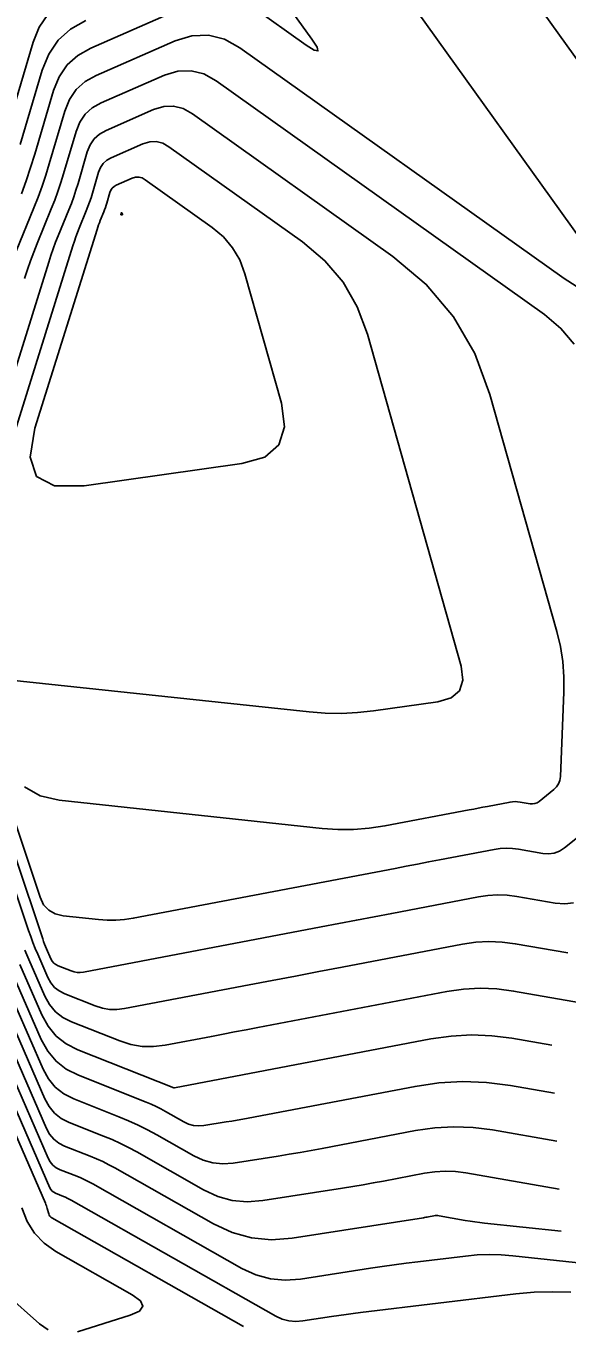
# Model space of a CAD drawing. Extents: x 1354696 to 1366163, y 660729 to 670380.
# Drawn here: x 1361871.9 to 1361901.8, y 664320.4 to 664392.2 of the extents above; entities that cross this region are included whole.
import ezdxf

# ---------------------------------------------------------------- set-up
doc = ezdxf.new("R2010")
doc.units = 0
doc.layers.add('R_Contours', color=7, linetype='Continuous')

msp = doc.modelspace()

# ---------------------------------------------------------------- linework, layer by layer
at = {"layer": 'R_Contours'}
for points in [[(1361885.475, 664394.585), (1361887.722, 664391.45), (1361888.006, 664391.005), (1361888.047, 664390.803), (1361887.845, 664390.844), (1361887.4, 664391.127), (1361884.407, 664393.26)], [(1361881.483, 664393.565), (1361875.524, 664390.963), (1361874.798, 664390.556), (1361874.211, 664390.027), (1361873.76, 664389.378), (1361873.448, 664388.607), (1361872.419, 664385.099), (1361872.192, 664384.362), (1361871.947, 664383.631), (1361871.684, 664382.907)], [(1361893.012, 664393.721), (1361903.082, 664379.675)], [(1361900.549, 664392.857), (1361909.995, 664379.682)], [(1361873.144, 664392.81), (1361872.66, 664392.111), (1361872.323, 664391.281), (1361870.826, 664386.179)], [(1361875.244, 664392.479), (1361874.398, 664392.004), (1361873.713, 664391.388), (1361873.188, 664390.63), (1361872.823, 664389.731), (1361871.623, 664385.639)], [(1361903.633, 664376.957), (1361901.637, 664378.225), (1361883.745, 664390.978), (1361882.889, 664391.452), (1361882.008, 664391.672), (1361881.1, 664391.638), (1361880.165, 664391.351), (1361875.803, 664389.447), (1361875.198, 664389.107), (1361874.708, 664388.667), (1361874.333, 664388.125), (1361874.073, 664387.483), (1361873.215, 664384.559), (1361873.026, 664383.945), (1361872.822, 664383.336), (1361872.602, 664382.732), (1361872.368, 664382.134), (1361871.397, 664379.751)], [(1361871.861, 664378.235), (1361872.019, 664378.725), (1361872.188, 664379.211), (1361872.367, 664379.693), (1361872.556, 664380.171), (1361873.333, 664382.078), (1361873.521, 664382.557), (1361873.697, 664383.04), (1361873.86, 664383.527), (1361874.011, 664384.019), (1361874.697, 664386.359), (1361874.906, 664386.873), (1361875.206, 664387.306), (1361875.598, 664387.659), (1361876.082, 664387.931), (1361879.573, 664389.455), (1361880.321, 664389.685), (1361881.048, 664389.711), (1361881.753, 664389.535), (1361882.438, 664389.156), (1361900.563, 664376.237), (1361901.465, 664375.478), (1361902.202, 664374.604)], [(1361867.68, 664361.493), (1361873.193, 664379.139), (1361873.313, 664379.506), (1361873.439, 664379.871), (1361873.573, 664380.232), (1361873.715, 664380.592), (1361874.298, 664382.022), (1361874.439, 664382.382), (1361874.571, 664382.744), (1361874.694, 664383.11), (1361874.807, 664383.479), (1361875.322, 664385.235), (1361875.479, 664385.621), (1361875.704, 664385.946), (1361875.998, 664386.211), (1361876.361, 664386.415), (1361878.981, 664387.558), (1361879.543, 664387.731), (1361880.088, 664387.751), (1361880.618, 664387.619), (1361881.131, 664387.334), (1361892.187, 664379.454), (1361894.031, 664377.902), (1361895.539, 664376.115), (1361896.712, 664374.091), (1361897.55, 664371.832), (1361901.239, 664358.739), (1361901.437, 664357.914), (1361901.569, 664357.081), (1361901.634, 664356.24), (1361901.632, 664355.391), (1361901.44, 664350.718), (1361901.411, 664350.507), (1361901.34, 664350.318), (1361901.229, 664350.149), (1361901.077, 664350), (1361900.259, 664349.348), (1361900.146, 664349.274), (1361900.025, 664349.229), (1361899.898, 664349.211), (1361899.763, 664349.221), (1361899.21, 664349.317), (1361899.071, 664349.335), (1361898.933, 664349.34), (1361898.795, 664349.332), (1361898.657, 664349.312), (1361897.412, 664349.075), (1361897.158, 664349.027), (1361896.904, 664348.978), (1361896.651, 664348.93), (1361896.397, 664348.882), (1361891.747, 664347.996), (1361890.887, 664347.865), (1361890.023, 664347.797), (1361889.157, 664347.794), (1361888.288, 664347.855), (1361873.775, 664349.412), (1361872.717, 664349.658), (1361871.856, 664350.149)], [(1361868.47, 664360.66), (1361874.526, 664380.042), (1361874.606, 664380.287), (1361874.69, 664380.53), (1361874.78, 664380.772), (1361874.875, 664381.012), (1361875.264, 664381.967), (1361875.358, 664382.207), (1361875.446, 664382.449), (1361875.528, 664382.693), (1361875.603, 664382.939), (1361875.947, 664384.111), (1361876.052, 664384.369), (1361876.202, 664384.586), (1361876.398, 664384.762), (1361876.641, 664384.898), (1361878.39, 664385.662), (1361878.764, 664385.777), (1361879.128, 664385.79), (1361879.482, 664385.702), (1361879.824, 664385.512), (1361887.204, 664380.252), (1361888.435, 664379.217), (1361889.441, 664378.024), (1361890.224, 664376.673), (1361890.783, 664375.165), (1361895.953, 664356.82), (1361896.054, 664356.051), (1361895.874, 664355.466), (1361895.411, 664355.065), (1361894.666, 664354.848), (1361891.122, 664354.349), (1361890.236, 664354.252), (1361889.348, 664354.21), (1361888.46, 664354.223), (1361887.571, 664354.29), (1361870.775, 664356.092)], [(1361866.172, 664359.843), (1361872.081, 664342.218), (1361872.196, 664341.887), (1361872.318, 664341.559), (1361872.447, 664341.233), (1361872.583, 664340.911), (1361873.142, 664339.626), (1361873.305, 664339.329), (1361873.515, 664339.08), (1361873.77, 664338.879), (1361874.073, 664338.726), (1361875.762, 664338.057), (1361876.155, 664337.932), (1361876.553, 664337.865), (1361876.957, 664337.856), (1361877.366, 664337.906), (1361884.248, 664339.216), (1361885.532, 664339.461), (1361886.817, 664339.706), (1361888.101, 664339.95), (1361889.385, 664340.195), (1361896.036, 664341.463), (1361896.762, 664341.568), (1361897.488, 664341.607), (1361898.215, 664341.58), (1361898.942, 664341.486), (1361901.853, 664340.981)], [(1361866.775, 664359.91), (1361872.862, 664341.753), (1361872.911, 664341.613), (1361872.963, 664341.474), (1361873.018, 664341.336), (1361873.075, 664341.199), (1361873.312, 664340.654), (1361873.381, 664340.528), (1361873.47, 664340.423), (1361873.579, 664340.338), (1361873.707, 664340.273), (1361874.423, 664339.989), (1361874.589, 664339.936), (1361874.758, 664339.908), (1361874.929, 664339.904), (1361875.103, 664339.925), (1361888.232, 664342.426), (1361889.206, 664342.611), (1361890.179, 664342.797), (1361891.153, 664342.982), (1361892.127, 664343.168), (1361896.91, 664344.079), (1361897.44, 664344.156), (1361897.97, 664344.184), (1361898.5, 664344.165), (1361899.031, 664344.097), (1361901.156, 664343.727), (1361901.673, 664343.689), (1361902.163, 664343.757)], [(1361903.638, 664348.36), (1361901.66, 664346.782), (1361901.386, 664346.604), (1361901.094, 664346.493), (1361900.786, 664346.45), (1361900.46, 664346.474), (1361899.121, 664346.707), (1361898.786, 664346.75), (1361898.452, 664346.762), (1361898.118, 664346.744), (1361897.784, 664346.696), (1361894.769, 664346.121), (1361894.156, 664346.004), (1361893.542, 664345.887), (1361892.928, 664345.771), (1361892.315, 664345.654), (1361877.859, 664342.901), (1361877.38, 664342.827), (1361876.899, 664342.79), (1361876.416, 664342.788), (1361875.933, 664342.822), (1361873.994, 664343.03), (1361873.551, 664343.133), (1361873.19, 664343.339), (1361872.911, 664343.647), (1361872.715, 664344.058), (1361867.378, 664359.978)], [(1361883.946, 664320.345), (1361873.364, 664326.348), (1361873.302, 664326.391), (1361873.252, 664326.443), (1361873.214, 664326.504), (1361873.188, 664326.574), (1361873.107, 664326.874), (1361873.085, 664326.948), (1361873.061, 664327.022), (1361873.034, 664327.095), (1361873.004, 664327.166), (1361866.819, 664341.39)], [(1361867.59, 664341.037), (1361873.255, 664328.009), (1361873.31, 664327.91), (1361873.38, 664327.826), (1361873.465, 664327.759), (1361873.566, 664327.708), (1361874.002, 664327.536), (1361874.11, 664327.491), (1361874.216, 664327.442), (1361874.321, 664327.39), (1361874.424, 664327.334), (1361885.725, 664320.928), (1361886.081, 664320.762), (1361886.449, 664320.661), (1361886.829, 664320.626), (1361887.22, 664320.655), (1361888.81, 664320.903), (1361889.208, 664320.964), (1361889.606, 664321.02), (1361890.004, 664321.073), (1361890.404, 664321.123), (1361898.97, 664322.144), (1361899.983, 664322.236), (1361900.996, 664322.271), (1361902.009, 664322.248)], [(1361868.361, 664340.684), (1361873.16, 664329.647), (1361873.275, 664329.437), (1361873.423, 664329.261), (1361873.604, 664329.119), (1361873.818, 664329.01), (1361874.74, 664328.646), (1361874.968, 664328.551), (1361875.193, 664328.448), (1361875.414, 664328.338), (1361875.632, 664328.219), (1361883.858, 664323.556), (1361884.629, 664323.197), (1361885.425, 664322.979), (1361886.247, 664322.902), (1361887.095, 664322.966), (1361890.954, 664323.569), (1361891.607, 664323.668), (1361892.261, 664323.76), (1361892.915, 664323.848), (1361893.57, 664323.929), (1361896.193, 664324.241), (1361896.849, 664324.301), (1361897.505, 664324.323), (1361898.161, 664324.309), (1361898.817, 664324.257), (1361907.067, 664323.368)], [(1361871.877, 664341.131), (1361872.091, 664340.622), (1361872.972, 664338.597), (1361873.229, 664338.129), (1361873.559, 664337.736), (1361873.962, 664337.419), (1361874.439, 664337.178), (1361877.117, 664336.119), (1361877.728, 664335.924), (1361878.347, 664335.82), (1361878.975, 664335.806), (1361879.611, 664335.883), (1361882.173, 664336.371), (1361882.814, 664336.493), (1361883.454, 664336.615), (1361884.095, 664336.737), (1361884.735, 664336.859), (1361895.163, 664338.846), (1361896.084, 664338.98), (1361897.007, 664339.029), (1361897.93, 664338.995), (1361898.853, 664338.876), (1361902.549, 664338.234)], [(1361869.131, 664340.331), (1361873.065, 664331.285), (1361873.241, 664330.964), (1361873.467, 664330.695), (1361873.744, 664330.478), (1361874.07, 664330.313), (1361875.478, 664329.756), (1361875.827, 664329.611), (1361876.17, 664329.454), (1361876.507, 664329.285), (1361876.839, 664329.105), (1361882.287, 664326.017), (1361883.321, 664325.535), (1361884.391, 664325.242), (1361885.495, 664325.139), (1361886.633, 664325.224), (1361893.871, 664326.354), (1361893.943, 664326.366), (1361894.016, 664326.378), (1361894.089, 664326.391), (1361894.161, 664326.405), (1361894.451, 664326.46), (1361894.523, 664326.47), (1361894.595, 664326.474), (1361894.668, 664326.472), (1361894.74, 664326.462), (1361896.187, 664326.211), (1361896.453, 664326.167), (1361896.719, 664326.127), (1361896.986, 664326.092), (1361897.253, 664326.061), (1361901.483, 664325.606)], [(1361869.902, 664339.978), (1361872.97, 664332.924), (1361873.207, 664332.492), (1361873.511, 664332.13), (1361873.883, 664331.838), (1361874.322, 664331.616), (1361876.215, 664330.866), (1361876.685, 664330.671), (1361877.147, 664330.46), (1361877.601, 664330.233), (1361878.047, 664329.99), (1361881.743, 664327.895), (1361882.519, 664327.534), (1361883.322, 664327.314), (1361884.15, 664327.236), (1361885.004, 664327.301), (1361889.404, 664327.988), (1361889.974, 664328.079), (1361890.542, 664328.175), (1361891.11, 664328.276), (1361891.677, 664328.382), (1361893.944, 664328.813), (1361894.511, 664328.896), (1361895.078, 664328.926), (1361895.646, 664328.905), (1361896.214, 664328.832), (1361901.367, 664327.937)], [(1361870.616, 664339.757), (1361872.875, 664334.562), (1361873.172, 664334.019), (1361873.555, 664333.564), (1361874.022, 664333.197), (1361874.574, 664332.918), (1361877.054, 664331.937), (1361877.594, 664331.712), (1361878.125, 664331.469), (1361878.648, 664331.208), (1361879.161, 664330.929), (1361881.199, 664329.774), (1361881.717, 664329.532), (1361882.253, 664329.386), (1361882.805, 664329.334), (1361883.375, 664329.377), (1361885.858, 664329.764), (1361886.464, 664329.862), (1361887.07, 664329.964), (1361887.674, 664330.071), (1361888.278, 664330.184), (1361893.437, 664331.167), (1361894.499, 664331.321), (1361895.561, 664331.378), (1361896.624, 664331.338), (1361897.687, 664331.202), (1361901.236, 664330.585)], [(1361871.108, 664340.046), (1361872.78, 664336.2), (1361873.138, 664335.547), (1361873.599, 664334.999), (1361874.161, 664334.557), (1361874.826, 664334.221), (1361878.577, 664332.736), (1361878.848, 664332.624), (1361879.114, 664332.502), (1361879.376, 664332.371), (1361879.634, 664332.231), (1361880.655, 664331.652), (1361880.915, 664331.531), (1361881.184, 664331.457), (1361881.461, 664331.431), (1361881.746, 664331.453), (1361882.991, 664331.647), (1361883.295, 664331.696), (1361883.598, 664331.747), (1361883.901, 664331.801), (1361884.204, 664331.857), (1361893.415, 664333.613), (1361894.729, 664333.803), (1361896.043, 664333.874), (1361897.359, 664333.825), (1361898.675, 664333.656), (1361901.104, 664333.234)], [(1361871.6, 664340.334), (1361872.802, 664337.569), (1361873.153, 664336.929), (1361873.603, 664336.393), (1361874.154, 664335.96), (1361874.805, 664335.631), (1361880.101, 664333.536), (1361880.107, 664333.533), (1361880.113, 664333.529), (1361880.116, 664333.529), (1361880.13, 664333.531), (1361894.289, 664336.23), (1361895.407, 664336.391), (1361896.525, 664336.452), (1361897.644, 664336.41), (1361898.764, 664336.266), (1361900.972, 664335.882)], [(1361871.713, 664326.907), (1361871.993, 664326.156), (1361872.4, 664325.502), (1361872.932, 664324.946), (1361873.59, 664324.487), (1361877.798, 664322.101), (1361878.255, 664321.766), (1361878.388, 664321.466), (1361878.195, 664321.2), (1361877.679, 664320.967), (1361874.787, 664320.051)], [(1361873.157, 664320.164), (1361872.678, 664320.503), (1361870.827, 664322.156)]]:
    msp.add_lwpolyline(points, dxfattribs=at)
for points in [[(1361875.899, 664381.068), (1361875.941, 664381.19), (1361875.986, 664381.312), (1361876.034, 664381.432), (1361876.229, 664381.911), (1361876.276, 664382.031), (1361876.32, 664382.153), (1361876.361, 664382.275), (1361876.399, 664382.399), (1361876.572, 664382.987), (1361876.624, 664383.116), (1361876.7, 664383.225), (1361876.798, 664383.314), (1361876.92, 664383.382), (1361877.798, 664383.765), (1361877.986, 664383.823), (1361878.168, 664383.83), (1361878.346, 664383.786), (1361878.518, 664383.69), (1361882.221, 664381.051), (1361882.839, 664380.531), (1361883.344, 664379.932), (1361883.737, 664379.255), (1361884.017, 664378.498), (1361886.033, 664371.343), (1361886.205, 664370.041), (1361885.9, 664369.051), (1361885.116, 664368.372), (1361883.855, 664368.005), (1361875.142, 664366.778), (1361873.517, 664366.773), (1361872.524, 664367.304), (1361872.161, 664368.37), (1361872.43, 664369.972), (1361875.859, 664380.945)], [(1361877.192, 664381.849), (1361877.192, 664381.85), (1361877.196, 664381.859), (1361877.197, 664381.864), (1361877.199, 664381.866), (1361877.206, 664381.869), (1361877.208, 664381.869), (1361877.211, 664381.868), (1361877.238, 664381.849), (1361877.243, 664381.845), (1361877.246, 664381.841), (1361877.249, 664381.836), (1361877.251, 664381.831), (1361877.266, 664381.778), (1361877.267, 664381.769), (1361877.265, 664381.762), (1361877.259, 664381.757), (1361877.25, 664381.754), (1361877.186, 664381.745), (1361877.174, 664381.745), (1361877.167, 664381.749), (1361877.165, 664381.757), (1361877.167, 664381.768)]]:
    msp.add_lwpolyline(points, close=True, dxfattribs=at)

doc.saveas('drawing.dxf')
